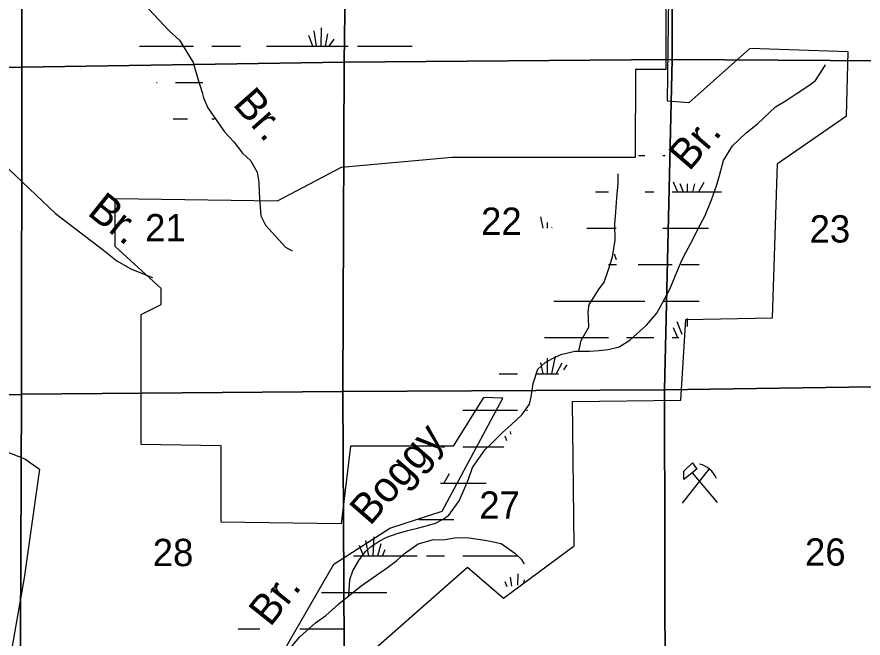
# Model space of a CAD drawing. Extents: x 380424 to 701066, y 1117407 to 1412949.
# Drawn here: x 617031 to 630981, y 1242435 to 1252669 of the extents above; entities that cross this region are included whole.
import ezdxf

# ---------------------------------------------------------------- set-up
doc = ezdxf.new("R2010")
doc.units = 0
for name, color, linetype in [('Culture', 7, 'Continuous'), ('Narrow River Creek and Branch and Slough', 7, 'Continuous'), ('Narrow River Creek and Branch and Slough Text', 7, 'Continuous'), ('Section Lines', 7, 'Continuous'), ('Section Numbers', 7, 'Continuous'), ('State Park', 7, 'Continuous'), ('Strip Mining Area', 7, 'Continuous'), ('Swamps', 7, 'Continuous')]:
    doc.layers.add(name, color=color, linetype=linetype)

msp = doc.modelspace()

# ---------------------------------------------------------------- linework, layer by layer
at = {"layer": 'Culture'}
for p, q in [((628006, 1244659), (628444, 1245219)), ((628163, 1245160), (628576, 1244668))]:
    msp.add_line(p, q, dxfattribs=at)
msp.add_lwpolyline([(628169, 1245320), (628239, 1245220), (628023, 1245048), (628023, 1245183)], close=True, dxfattribs=at)
msp.add_arc((628173, 1244886), 431, 24.5418, 74.8307, dxfattribs=at)
at = {"layer": 'Narrow River Creek and Branch and Slough'}
for points in [[(618459, 1253598), (619542, 1252441), (619710, 1252288), (619936, 1251920), (620020, 1251631), (620083, 1251426), (620104, 1251337), (620178, 1251174), (620314, 1250974), (620451, 1250774), (620609, 1250611), (620751, 1250427), (620882, 1250301), (620993, 1250112), (621019, 1249949), (621024, 1249775), (621035, 1249607), (621050, 1249392), (621129, 1249239), (621461, 1248876), (621566, 1248813)], [(615026, 1252550), (615078, 1252541), (615215, 1252383), (615330, 1252199), (615478, 1252005), (615651, 1251736), (615835, 1251505), (616045, 1251205), (616256, 1250943), (616476, 1250685), (616681, 1250359), (617665, 1249428), (618459, 1248824), (618679, 1248650), (618921, 1248514), (619268, 1248377)], [(622504, 1243133), (622517, 1243398), (622570, 1243540), (622670, 1243713), (622775, 1243861), (622870, 1243945), (623001, 1244034), (623127, 1244097), (623301, 1244160), (623474, 1244208), (623632, 1244244), (623800, 1244287), (623932, 1244329), (624058, 1244392), (624152, 1244460), (624321, 1244697), (624420, 1244923), (624478, 1245054), (624541, 1245243), (624752, 1245543), (624867, 1245654), (625036, 1245822), (625183, 1245953), (625356, 1246111), (625483, 1246290), (625509, 1246411), (625525, 1246521), (625540, 1246631), (625619, 1246868), (625740, 1246973), (625861, 1247042), (625998, 1247105), (626229, 1247162), (626376, 1247162), (626471, 1247162), (626629, 1247173), (626776, 1247189), (626960, 1247236), (627133, 1247346), (627412, 1247588), (627580, 1247788), (627675, 1247956), (627796, 1248182), (627911, 1248466), (627996, 1248671), (628059, 1248787), (628180, 1249013), (628258, 1249171), (628379, 1249397), (628479, 1249655), (628563, 1249886), (628611, 1250059), (628679, 1250301), (628826, 1250543), (629052, 1250759), (629242, 1250906), (629536, 1251190), (629715, 1251290), (629878, 1251400), (630088, 1251537), (630198, 1251621), (630319, 1251810), (630363, 1251878)], [(626294, 1247162), (626334, 1247336), (626460, 1247557), (626455, 1247699), (626450, 1247804), (626466, 1247930), (626534, 1248040), (626618, 1248172), (626713, 1248298), (626786, 1248508), (626849, 1248719), (626892, 1248992), (626886, 1249255), (626902, 1249455), (626923, 1249691), (626944, 1249923), (626944, 1250086)], [(621539, 1242273), (621697, 1242457), (621955, 1242688), (622123, 1242809), (622339, 1242998), (622707, 1243298), (623138, 1243598), (623295, 1243713), (623422, 1243829), (623648, 1243987), (623884, 1244055), (624089, 1244060), (624279, 1244092), (624489, 1244087), (624778, 1244045), (625015, 1243992), (625241, 1243834), (625346, 1243735), (625394, 1243658)]]:
    msp.add_lwpolyline(points, dxfattribs=at)
at = {"layer": 'Section Lines'}
for points in [[(617120, 1257195), (617119, 1257188), (617112, 1251844), (615822, 1251831), (611818, 1251793), (611804, 1257204), (615825, 1257176)], [(622497, 1257208), (622426, 1251925), (617112, 1251844), (617119, 1257188), (617120, 1257195)], [(627815, 1257218), (627834, 1251966), (622426, 1251925), (622497, 1257208)], [(633062, 1257220), (633054, 1251935), (627834, 1251966), (627815, 1257218)], [(622426, 1251925), (622426, 1251917), (622404, 1246496), (622399, 1246496), (617109, 1246451), (617104, 1246450), (617112, 1251844)], [(627834, 1251966), (627704, 1246523), (622404, 1246496), (622426, 1251917), (622426, 1251925)], [(633054, 1251935), (633054, 1251930), (633021, 1246600), (627704, 1246523), (627834, 1251966)], [(617112, 1251844), (617104, 1246450), (615796, 1246438), (611839, 1246449), (611818, 1251793), (615822, 1251831)], [(633021, 1246600), (633038, 1241243), (633025, 1241243), (629477, 1241206), (627725, 1241228), (627715, 1241228), (627704, 1246523)], [(617104, 1246450), (617086, 1241156), (617067, 1241156), (616240, 1241141), (615798, 1241140), (615798, 1241159), (611818, 1241141), (611839, 1246449), (615796, 1246438)], [(622404, 1246496), (622429, 1241217), (617086, 1241156), (617104, 1246450), (617109, 1246451), (622399, 1246496)], [(627704, 1246523), (627715, 1241228), (622439, 1241217), (622429, 1241217), (622404, 1246496)]]:
    msp.add_lwpolyline(points, close=True, dxfattribs=at)
at = {"layer": 'State Park'}
for points in [[(621075, 1241605), (622253, 1243655), (623178, 1244248), (624041, 1244528), (625040, 1246386), (624725, 1246397), (624220, 1245597), (622529, 1245597), (622377, 1244317), (620398, 1244347), (620400, 1245602), (619080, 1245622), (619081, 1246447), (619081, 1247767), (619411, 1247932), (619411, 1248196), (618651, 1248889), (618651, 1249679), (621326, 1249639), (622380, 1250193), (624199, 1250357), (627230, 1250359), (627235, 1251809), (627735, 1251809), (627733, 1255797)], [(615563, 1246008), (617160, 1245388), (617404, 1245217), (617152, 1243425), (616769, 1241268), (617399, 1241027), (617330, 1240369), (617686, 1240351), (618033, 1240250), (617959, 1239982), (617612, 1240078), (616609, 1240166)]]:
    msp.add_lwpolyline(points, dxfattribs=at)
at = {"layer": 'Strip Mining Area'}
for p, q in [((627758, 1251282), (627809, 1255629)), ((629111, 1252148), (628110, 1251255)), ((630733, 1252094), (629111, 1252148)), ((630706, 1251038), (630733, 1252094)), ((628110, 1251255), (627758, 1251282)), ((629570, 1250254), (630706, 1251038)), ((629489, 1247710), (629570, 1250254)), ((628056, 1247683), (629489, 1247710)), ((627975, 1246357), (628056, 1247683)), ((626189, 1246330), (627975, 1246357)), ((626216, 1243956), (626189, 1246330)), ((625053, 1243090), (626216, 1243956)), ((621077, 1240627), (624458, 1243604)), ((624458, 1243604), (625053, 1243090))]:
    msp.add_line(p, q, dxfattribs=at)
at = {"layer": 'Swamps'}
for p, q in [((621971, 1252188), (621931, 1252441)), ((622049, 1252188), (622054, 1252491)), ((621908, 1252189), (621842, 1252361)), ((622116, 1252188), (622159, 1252393)), ((622178, 1252187), (622262, 1252301)), ((621143, 1252188), (621743, 1252188)), ((621743, 1252188), (622493, 1252188)), ((619643, 1251588), (620093, 1251588)), ((627681, 1250388), (627720, 1250388)), ((627850, 1249954), (627920, 1249788)), ((627960, 1249922), (628013, 1249788)), ((628079, 1249921), (628079, 1249788)), ((628203, 1249918), (628171, 1249788)), ((628357, 1249942), (628267, 1249788)), ((627681, 1249188), (628431, 1249188)), ((627981, 1248588), (628281, 1248588)), ((625881, 1247988), (627381, 1247988)), ((627681, 1247988), (628281, 1247988)), ((627850, 1247554), (627920, 1247388)), ((625731, 1247388), (626781, 1247388)), ((627081, 1247388), (627531, 1247388)), ((625772, 1247046), (625772, 1246788)), ((625904, 1247082), (625845, 1246788)), ((625663, 1246974), (625700, 1246788)), ((624981, 1246788), (625281, 1246788)), ((624381, 1246188), (624981, 1246188)), ((624981, 1246188), (625281, 1246188)), ((624381, 1245588), (624981, 1245588)), ((624157, 1245142), (624067, 1244988)), ((622902, 1243788), (622919, 1244104)), ((622746, 1243788), (622681, 1243960)), ((622831, 1243788), (622785, 1244042)), ((622979, 1243788), (623037, 1243992)), ((622581, 1243788), (623631, 1243788)), ((623055, 1243788), (623104, 1243896)), ((623781, 1243788), (624081, 1243788)), ((624381, 1243788), (624981, 1243788)), ((624981, 1243788), (625281, 1243788)), ((621216, 1243187), (621300, 1243301)), ((620781, 1242588), (621036, 1242588))]:
    msp.add_line(p, q, dxfattribs=at)
for points in [[(619051, 1252188), (619943, 1252188)], [(620243, 1252188), (620719, 1252188)], [(622643, 1252188), (623549, 1252188)], [(619333, 1251588), (619343, 1251588)], [(619605, 1250988), (619843, 1250988)], [(620243, 1250988), (620290, 1250988)], [(627278, 1250388), (627381, 1250388)], [(626571, 1249788), (626781, 1249788)], [(627388, 1249788), (627531, 1249788)], [(627831, 1249788), (628647, 1249788)], [(625663, 1249374), (625700, 1249188)], [(625772, 1249283), (625772, 1249188)], [(625847, 1249197), (625845, 1249188)], [(626427, 1249188), (626909, 1249188)], [(626916, 1248666), (626881, 1248760)], [(626781, 1248588), (626918, 1248588)], [(627273, 1248588), (627831, 1248588)], [(628079, 1247699), (628079, 1247570)], [(627910, 1247650), (627992, 1247443)], [(627831, 1247388), (627945, 1247388)], [(626013, 1246962), (625919, 1246787)], [(626098, 1246937), (626043, 1246855)], [(625581, 1246788), (625958, 1246788)], [(625431, 1246188), (625448, 1246188)], [(625109, 1245686), (625080, 1245761)], [(625176, 1245795), (625169, 1245841)], [(624029, 1245588), (624081, 1245588)], [(624981, 1245588), (625059, 1245588)], [(624013, 1244988), (624767, 1244988)], [(623655, 1244388), (624231, 1244388)], [(625111, 1243281), (625080, 1243361)], [(625192, 1243291), (625169, 1243441)], [(625289, 1243304), (625292, 1243491)], [(625385, 1243336), (625397, 1243393)], [(622052, 1243188), (623128, 1243188)], [(620679, 1242588), (620781, 1242588)], [(621695, 1242588), (622435, 1242588)]]:
    msp.add_lwpolyline(points, dxfattribs=at)

# ---------------------------------------------------------------- texts
at = {"layer": 'Narrow River Creek and Branch and Slough Text'}
for s, rotation, p in [('Br.', 311.3475, (620575, 1251224)), ('Br.', 49.2813, (628114, 1250113)), ('Br.', 321.3476, (618173, 1249422)), ('Boggy', 48.9605, (622852, 1244270)), ('Br.', 51.4998, (621206, 1242605))]:
    msp.add_text(s, height=500, rotation=rotation, dxfattribs=at).set_placement(p)
at = {"layer": 'Section Numbers'}
for s, p in [('22', (624683, 1249078)), ('21', (619144, 1248971)), ('23', (630099, 1248952)), ('27', (624653, 1244401)), ('28', (619270, 1243620)), ('26', (630023, 1243628))]:
    msp.add_text(s, height=450, rotation=0.0004, dxfattribs=at).set_placement(p)

doc.saveas('drawing.dxf')
